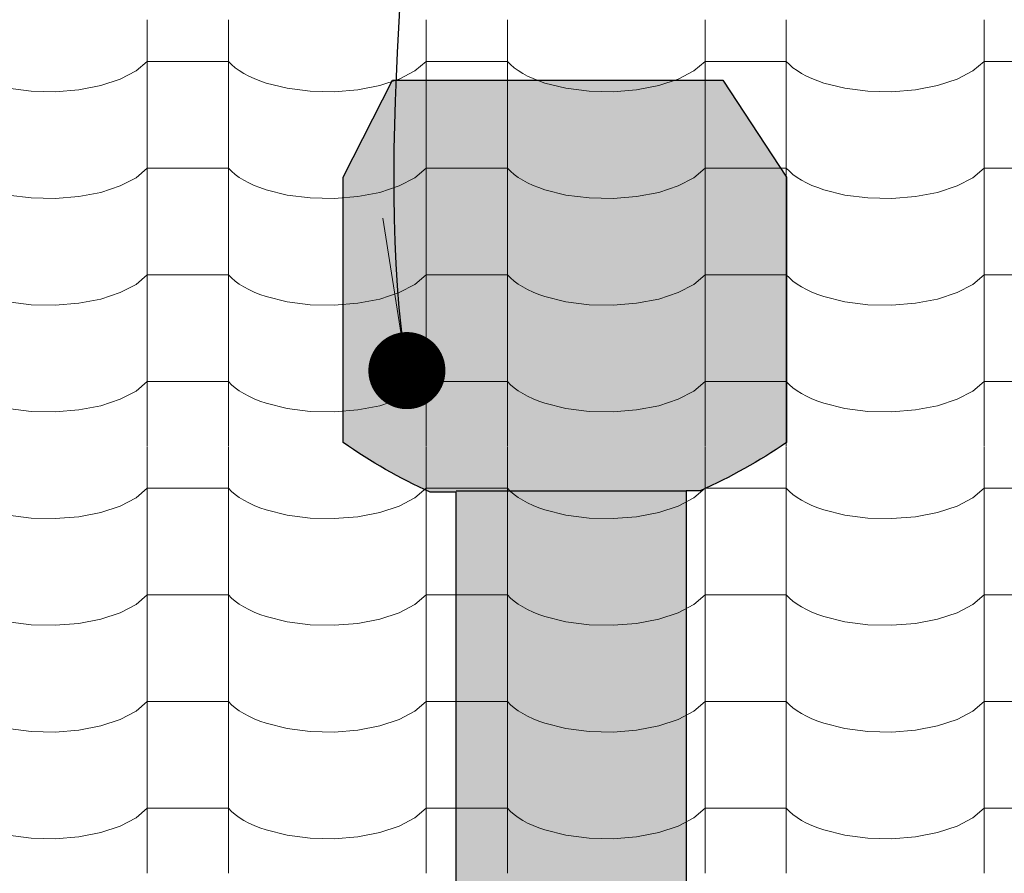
# Model space of a CAD drawing. Header units: millimetres. Extents: x -36478 to 31050, y -14815 to 11827.
# Tile 473 of 656: x -8887 to -8305, y 10113 to 10618. Entities that reach past the tile are written whole.
import ezdxf

# ---------------------------------------------------------------- set-up
doc = ezdxf.new("R2010")
doc.units = ezdxf.units.MM
doc.header["$MEASUREMENT"] = 0
for name, color, linetype in [('Nové_0', 7, 'Continuous'), ('Nové_Anotace - SP', 7, 'Continuous'), ('Nové_Kóty - SP', 7, 'Continuous'), ('Nové_Situace - terén', 7, 'Continuous'), ('Nové_Výplně - Povrchové', 7, 'Continuous')]:
    doc.layers.add(name, color=color, linetype=linetype)
doc.styles.add('GENEROVANÝ_STYL_2', font='txt')
doc.dimstyles.new('GENEROVANÝ_STYL__1', dxfattribs={"dimtxt": 125, "dimasz": 190, "dimexe": 0.18, "dimexo": 300, "dimgap": 0, "dimtad": 1, "dimdec": 0, "dimzin": 0, "dimdsep": 46, "dimtxsty": 'GENEROVANÝ_STYL_2', "dimblk": 'ARROWHEAD_6', "dimblk1": 'ARROWHEAD_6', "dimblk2": 'ARROWHEAD_6', "dimcen": 0.09, "dimclrd": 1, "dimclre": 1, "dimclrt": 1, "dimazin": 0, "dimtfac": 1, "dimtdec": 4, "dimtmove": 0, "dimatfit": 3, "dimfxl": 1, "dimtolj": 1, "dimtzin": 0, "dimarcsym": 0})
doc.dimstyles.new('GENEROVANÝ_STYL__2', dxfattribs={"dimtxt": 125, "dimasz": 190, "dimexe": 0.18, "dimexo": 300, "dimgap": 0, "dimtad": 1, "dimdec": 0, "dimzin": 0, "dimdsep": 46, "dimtxsty": 'GENEROVANÝ_STYL_2', "dimblk": 'ARROWHEAD_6', "dimblk1": 'ARROWHEAD_6', "dimblk2": 'ARROWHEAD_6', "dimcen": 0.09, "dimclrd": 1, "dimclre": 1, "dimclrt": 1, "dimazin": 0, "dimtfac": 1, "dimtdec": 4, "dimtmove": 2, "dimatfit": 3, "dimfxl": 1, "dimtolj": 1, "dimtzin": 0, "dimarcsym": 0})
doc.dimstyles.new('GENEROVANÝ_STYL__7', dxfattribs={"dimtxt": 0.18, "dimasz": 91.2, "dimexe": 0.18, "dimexo": 0.0625, "dimgap": 0, "dimtad": 0, "dimtih": 1, "dimtoh": 1, "dimdec": 4, "dimzin": 0, "dimdsep": 46, "dimcen": 0.09, "dimadec": 0, "dimazin": 0, "dimtfac": 1, "dimtdec": 4, "dimtmove": 0, "dimatfit": 3, "dimldrblk": 'ARROWHEAD_11', "dimfxl": 1, "dimtolj": 1, "dimtzin": 0, "dimarcsym": 0})

# ---------------------------------------------------------------- blocks, each defined once
blk = doc.blocks.new('*X13')
at = {"layer": 'Nové_Výplně - Povrchové', "color": 21, "linetype": 'Continuous', "lineweight": 20, "true_color": 0xffaaaa}
for p, q in [((-8811.72, 10617.49), (-8811.72, 10554.61)), ((-8763.69, 10617.49), (-8763.69, 10554.61)), ((-8646.72, 10617.49), (-8646.72, 10554.61)), ((-8598.69, 10617.49), (-8598.69, 10554.61)), ((-8481.72, 10617.49), (-8481.72, 10554.61)), ((-8433.69, 10617.49), (-8433.69, 10554.61)), ((-8316.72, 10617.49), (-8316.72, 10554.61)), ((-8818.39, 10587.27), (-8811.72, 10592.96)), ((-8787.71, 10592.96), (-8811.72, 10592.96)), ((-8763.69, 10592.96), (-8787.71, 10592.96)), ((-8763.69, 10592.96), (-8761.86, 10591.06)), ((-8761.86, 10591.06), (-8759.74, 10589.23)), ((-8653.39, 10587.27), (-8646.72, 10592.96)), ((-8622.71, 10592.96), (-8646.72, 10592.96)), ((-8598.69, 10592.96), (-8622.71, 10592.96)), ((-8598.69, 10592.96), (-8596.86, 10591.06)), ((-8596.86, 10591.06), (-8594.74, 10589.23)), ((-8488.39, 10587.27), (-8481.72, 10592.96)), ((-8457.71, 10592.96), (-8481.72, 10592.96)), ((-8433.69, 10592.96), (-8457.71, 10592.96)), ((-8433.69, 10592.96), (-8431.86, 10591.06)), ((-8431.86, 10591.06), (-8429.74, 10589.23)), ((-8323.39, 10587.27), (-8316.72, 10592.96)), ((-8292.71, 10592.96), (-8316.72, 10592.96)), ((-8827.7, 10582.4), (-8818.39, 10587.27)), ((-8759.74, 10589.23), (-8757.34, 10587.48)), ((-8757.34, 10587.48), (-8754.65, 10585.81)), ((-8754.65, 10585.81), (-8751.71, 10584.23)), ((-8751.71, 10584.23), (-8748.53, 10582.75)), ((-8662.7, 10582.4), (-8653.39, 10587.27)), ((-8594.74, 10589.23), (-8592.34, 10587.48)), ((-8592.34, 10587.48), (-8589.65, 10585.81)), ((-8589.65, 10585.81), (-8586.71, 10584.23)), ((-8586.71, 10584.23), (-8583.53, 10582.75)), ((-8497.7, 10582.4), (-8488.39, 10587.27)), ((-8429.74, 10589.23), (-8427.34, 10587.48)), ((-8427.34, 10587.48), (-8424.65, 10585.81)), ((-8424.65, 10585.81), (-8421.71, 10584.23)), ((-8421.71, 10584.23), (-8418.53, 10582.75)), ((-8332.7, 10582.4), (-8323.39, 10587.27)), ((-8852.24, 10576.08), (-8839.18, 10578.61)), ((-8839.18, 10578.61), (-8827.7, 10582.4)), ((-8748.53, 10582.75), (-8745.12, 10581.38)), ((-8745.12, 10581.38), (-8741.5, 10580.12)), ((-8741.5, 10580.12), (-8729.05, 10577.02)), ((-8687.24, 10576.08), (-8674.18, 10578.61)), ((-8674.18, 10578.61), (-8662.7, 10582.4)), ((-8583.53, 10582.75), (-8580.12, 10581.38)), ((-8580.12, 10581.38), (-8576.5, 10580.12)), ((-8576.5, 10580.12), (-8564.05, 10577.02)), ((-8522.24, 10576.08), (-8509.18, 10578.61)), ((-8509.18, 10578.61), (-8497.7, 10582.4)), ((-8418.53, 10582.75), (-8415.12, 10581.38)), ((-8415.12, 10581.38), (-8411.5, 10580.12)), ((-8411.5, 10580.12), (-8399.05, 10577.02)), ((-8357.24, 10576.08), (-8344.18, 10578.61)), ((-8344.18, 10578.61), (-8332.7, 10582.4)), ((-8894.05, 10577.02), (-8880.39, 10575.27)), ((-8880.39, 10575.27), (-8866.21, 10574.95)), ((-8866.21, 10574.95), (-8852.24, 10576.08)), ((-8729.05, 10577.02), (-8715.39, 10575.27)), ((-8715.39, 10575.27), (-8701.21, 10574.95)), ((-8701.21, 10574.95), (-8687.24, 10576.08)), ((-8564.05, 10577.02), (-8550.39, 10575.27)), ((-8550.39, 10575.27), (-8536.21, 10574.95)), ((-8536.21, 10574.95), (-8522.24, 10576.08)), ((-8399.05, 10577.02), (-8385.39, 10575.27)), ((-8385.39, 10575.27), (-8371.21, 10574.95)), ((-8371.21, 10574.95), (-8357.24, 10576.08)), ((-8811.72, 10554.38), (-8811.72, 10491.51)), ((-8763.69, 10554.38), (-8763.69, 10491.51)), ((-8646.72, 10554.38), (-8646.72, 10491.51)), ((-8598.69, 10554.38), (-8598.69, 10491.51)), ((-8481.72, 10554.38), (-8481.72, 10491.51)), ((-8433.69, 10554.38), (-8433.69, 10491.51)), ((-8316.72, 10554.38), (-8316.72, 10491.51)), ((-8818.39, 10524.16), (-8811.72, 10529.85)), ((-8787.71, 10529.85), (-8811.72, 10529.85)), ((-8763.69, 10529.85), (-8787.71, 10529.85)), ((-8763.69, 10529.85), (-8761.86, 10527.96)), ((-8761.86, 10527.96), (-8759.74, 10526.13)), ((-8759.74, 10526.13), (-8757.34, 10524.37)), ((-8653.39, 10524.16), (-8646.72, 10529.85)), ((-8622.71, 10529.85), (-8646.72, 10529.85)), ((-8598.69, 10529.85), (-8622.71, 10529.85)), ((-8598.69, 10529.85), (-8596.86, 10527.96)), ((-8596.86, 10527.96), (-8594.74, 10526.13)), ((-8594.74, 10526.13), (-8592.34, 10524.37)), ((-8488.39, 10524.16), (-8481.72, 10529.85)), ((-8457.71, 10529.85), (-8481.72, 10529.85)), ((-8433.69, 10529.85), (-8457.71, 10529.85)), ((-8433.69, 10529.85), (-8431.86, 10527.96)), ((-8431.86, 10527.96), (-8429.74, 10526.13)), ((-8429.74, 10526.13), (-8427.34, 10524.37)), ((-8323.39, 10524.16), (-8316.72, 10529.85)), ((-8292.71, 10529.85), (-8316.72, 10529.85)), ((-8827.7, 10519.3), (-8818.39, 10524.16)), ((-8757.34, 10524.37), (-8754.65, 10522.7)), ((-8754.65, 10522.7), (-8751.71, 10521.12)), ((-8751.71, 10521.12), (-8748.53, 10519.64)), ((-8662.7, 10519.3), (-8653.39, 10524.16)), ((-8592.34, 10524.37), (-8589.65, 10522.7)), ((-8589.65, 10522.7), (-8586.71, 10521.12)), ((-8586.71, 10521.12), (-8583.53, 10519.64)), ((-8497.7, 10519.3), (-8488.39, 10524.16)), ((-8427.34, 10524.37), (-8424.65, 10522.7)), ((-8424.65, 10522.7), (-8421.71, 10521.12)), ((-8421.71, 10521.12), (-8418.53, 10519.64)), ((-8332.7, 10519.3), (-8323.39, 10524.16)), ((-8852.24, 10512.98), (-8839.18, 10515.5)), ((-8839.18, 10515.5), (-8827.7, 10519.3)), ((-8748.53, 10519.64), (-8745.12, 10518.27)), ((-8745.12, 10518.27), (-8741.5, 10517.02)), ((-8741.5, 10517.02), (-8729.05, 10513.92)), ((-8687.24, 10512.98), (-8674.18, 10515.5)), ((-8674.18, 10515.5), (-8662.7, 10519.3)), ((-8583.53, 10519.64), (-8580.12, 10518.27)), ((-8580.12, 10518.27), (-8576.5, 10517.02)), ((-8576.5, 10517.02), (-8564.05, 10513.92)), ((-8522.24, 10512.98), (-8509.18, 10515.5)), ((-8509.18, 10515.5), (-8497.7, 10519.3)), ((-8418.53, 10519.64), (-8415.12, 10518.27)), ((-8415.12, 10518.27), (-8411.5, 10517.02)), ((-8411.5, 10517.02), (-8399.05, 10513.92)), ((-8357.24, 10512.98), (-8344.18, 10515.5)), ((-8344.18, 10515.5), (-8332.7, 10519.3)), ((-8894.05, 10513.92), (-8880.39, 10512.16)), ((-8880.39, 10512.16), (-8866.21, 10511.84)), ((-8866.21, 10511.84), (-8852.24, 10512.98)), ((-8729.05, 10513.92), (-8715.39, 10512.16)), ((-8715.39, 10512.16), (-8701.21, 10511.84)), ((-8701.21, 10511.84), (-8687.24, 10512.98)), ((-8564.05, 10513.92), (-8550.39, 10512.16)), ((-8550.39, 10512.16), (-8536.21, 10511.84)), ((-8536.21, 10511.84), (-8522.24, 10512.98)), ((-8399.05, 10513.92), (-8385.39, 10512.16)), ((-8385.39, 10512.16), (-8371.21, 10511.84)), ((-8371.21, 10511.84), (-8357.24, 10512.98)), ((-8811.72, 10491.28), (-8811.72, 10428.4)), ((-8763.69, 10491.28), (-8763.69, 10428.4)), ((-8646.72, 10491.28), (-8646.72, 10428.4)), ((-8598.69, 10491.28), (-8598.69, 10428.4)), ((-8481.72, 10491.28), (-8481.72, 10428.4)), ((-8433.69, 10491.28), (-8433.69, 10428.4)), ((-8316.72, 10491.28), (-8316.72, 10428.4)), ((-8818.39, 10461.06), (-8811.72, 10466.75)), ((-8787.71, 10466.75), (-8811.72, 10466.75)), ((-8763.69, 10466.75), (-8787.71, 10466.75)), ((-8763.69, 10466.75), (-8761.86, 10464.85)), ((-8761.86, 10464.85), (-8759.74, 10463.02)), ((-8759.74, 10463.02), (-8757.34, 10461.27)), ((-8653.39, 10461.06), (-8646.72, 10466.75)), ((-8622.71, 10466.75), (-8646.72, 10466.75)), ((-8598.69, 10466.75), (-8622.71, 10466.75)), ((-8598.69, 10466.75), (-8596.86, 10464.85)), ((-8596.86, 10464.85), (-8594.74, 10463.02)), ((-8594.74, 10463.02), (-8592.34, 10461.27)), ((-8488.39, 10461.06), (-8481.72, 10466.75)), ((-8457.71, 10466.75), (-8481.72, 10466.75)), ((-8433.69, 10466.75), (-8457.71, 10466.75)), ((-8433.69, 10466.75), (-8431.86, 10464.85)), ((-8431.86, 10464.85), (-8429.74, 10463.02)), ((-8429.74, 10463.02), (-8427.34, 10461.27)), ((-8323.39, 10461.06), (-8316.72, 10466.75)), ((-8292.71, 10466.75), (-8316.72, 10466.75)), ((-8839.18, 10452.4), (-8827.7, 10456.19)), ((-8827.7, 10456.19), (-8818.39, 10461.06)), ((-8757.34, 10461.27), (-8754.65, 10459.6)), ((-8754.65, 10459.6), (-8751.71, 10458.02)), ((-8751.71, 10458.02), (-8748.53, 10456.54)), ((-8748.53, 10456.54), (-8745.12, 10455.17)), ((-8674.18, 10452.4), (-8662.7, 10456.19)), ((-8662.7, 10456.19), (-8653.39, 10461.06)), ((-8592.34, 10461.27), (-8589.65, 10459.6)), ((-8589.65, 10459.6), (-8586.71, 10458.02)), ((-8586.71, 10458.02), (-8583.53, 10456.54)), ((-8583.53, 10456.54), (-8580.12, 10455.17)), ((-8509.18, 10452.4), (-8497.7, 10456.19)), ((-8497.7, 10456.19), (-8488.39, 10461.06)), ((-8427.34, 10461.27), (-8424.65, 10459.6)), ((-8424.65, 10459.6), (-8421.71, 10458.02)), ((-8421.71, 10458.02), (-8418.53, 10456.54)), ((-8418.53, 10456.54), (-8415.12, 10455.17)), ((-8344.18, 10452.4), (-8332.7, 10456.19)), ((-8332.7, 10456.19), (-8323.39, 10461.06)), ((-8894.05, 10450.81), (-8880.39, 10449.06)), ((-8852.24, 10449.87), (-8839.18, 10452.4)), ((-8745.12, 10455.17), (-8741.5, 10453.92)), ((-8741.5, 10453.92), (-8729.05, 10450.81)), ((-8729.05, 10450.81), (-8715.39, 10449.06)), ((-8687.24, 10449.87), (-8674.18, 10452.4)), ((-8580.12, 10455.17), (-8576.5, 10453.92)), ((-8576.5, 10453.92), (-8564.05, 10450.81)), ((-8564.05, 10450.81), (-8550.39, 10449.06)), ((-8522.24, 10449.87), (-8509.18, 10452.4)), ((-8415.12, 10455.17), (-8411.5, 10453.92)), ((-8411.5, 10453.92), (-8399.05, 10450.81)), ((-8399.05, 10450.81), (-8385.39, 10449.06)), ((-8357.24, 10449.87), (-8344.18, 10452.4)), ((-8880.39, 10449.06), (-8866.21, 10448.74)), ((-8866.21, 10448.74), (-8852.24, 10449.87)), ((-8715.39, 10449.06), (-8701.21, 10448.74)), ((-8701.21, 10448.74), (-8687.24, 10449.87)), ((-8550.39, 10449.06), (-8536.21, 10448.74)), ((-8536.21, 10448.74), (-8522.24, 10449.87)), ((-8385.39, 10449.06), (-8371.21, 10448.74)), ((-8371.21, 10448.74), (-8357.24, 10449.87)), ((-8811.72, 10428.17), (-8811.72, 10365.3)), ((-8763.69, 10428.17), (-8763.69, 10365.3)), ((-8646.72, 10428.17), (-8646.72, 10365.3)), ((-8598.69, 10428.17), (-8598.69, 10365.3)), ((-8481.72, 10428.17), (-8481.72, 10365.3)), ((-8433.69, 10428.17), (-8433.69, 10365.3)), ((-8316.72, 10428.17), (-8316.72, 10365.3)), ((-8818.39, 10397.95), (-8811.72, 10403.64)), ((-8787.71, 10403.64), (-8811.72, 10403.64)), ((-8763.69, 10403.64), (-8787.71, 10403.64)), ((-8763.69, 10403.64), (-8761.86, 10401.75)), ((-8653.39, 10397.95), (-8646.72, 10403.64)), ((-8622.71, 10403.64), (-8646.72, 10403.64)), ((-8598.69, 10403.64), (-8622.71, 10403.64)), ((-8598.69, 10403.64), (-8596.86, 10401.75)), ((-8488.39, 10397.95), (-8481.72, 10403.64)), ((-8457.71, 10403.64), (-8481.72, 10403.64)), ((-8433.69, 10403.64), (-8457.71, 10403.64)), ((-8433.69, 10403.64), (-8431.86, 10401.75)), ((-8323.39, 10397.95), (-8316.72, 10403.64)), ((-8292.71, 10403.64), (-8316.72, 10403.64)), ((-8827.7, 10393.09), (-8818.39, 10397.95)), ((-8761.86, 10401.75), (-8759.74, 10399.92)), ((-8759.74, 10399.92), (-8757.34, 10398.16)), ((-8757.34, 10398.16), (-8754.65, 10396.49)), ((-8662.7, 10393.09), (-8653.39, 10397.95)), ((-8596.86, 10401.75), (-8594.74, 10399.92)), ((-8594.74, 10399.92), (-8592.34, 10398.16)), ((-8592.34, 10398.16), (-8589.65, 10396.49)), ((-8497.7, 10393.09), (-8488.39, 10397.95)), ((-8431.86, 10401.75), (-8429.74, 10399.92)), ((-8429.74, 10399.92), (-8427.34, 10398.16)), ((-8427.34, 10398.16), (-8424.65, 10396.49)), ((-8332.7, 10393.09), (-8323.39, 10397.95)), ((-8839.18, 10389.29), (-8827.7, 10393.09)), ((-8754.65, 10396.49), (-8751.71, 10394.91)), ((-8751.71, 10394.91), (-8748.53, 10393.43)), ((-8748.53, 10393.43), (-8745.12, 10392.06)), ((-8745.12, 10392.06), (-8741.5, 10390.81)), ((-8674.18, 10389.29), (-8662.7, 10393.09)), ((-8589.65, 10396.49), (-8586.71, 10394.91)), ((-8586.71, 10394.91), (-8583.53, 10393.43)), ((-8583.53, 10393.43), (-8580.12, 10392.06)), ((-8580.12, 10392.06), (-8576.5, 10390.81)), ((-8509.18, 10389.29), (-8497.7, 10393.09)), ((-8424.65, 10396.49), (-8421.71, 10394.91)), ((-8421.71, 10394.91), (-8418.53, 10393.43)), ((-8418.53, 10393.43), (-8415.12, 10392.06)), ((-8415.12, 10392.06), (-8411.5, 10390.81)), ((-8344.18, 10389.29), (-8332.7, 10393.09)), ((-8894.05, 10387.71), (-8880.39, 10385.95)), ((-8866.21, 10385.63), (-8852.24, 10386.77)), ((-8852.24, 10386.77), (-8839.18, 10389.29)), ((-8741.5, 10390.81), (-8729.05, 10387.71)), ((-8729.05, 10387.71), (-8715.39, 10385.95)), ((-8701.21, 10385.63), (-8687.24, 10386.77)), ((-8687.24, 10386.77), (-8674.18, 10389.29)), ((-8576.5, 10390.81), (-8564.05, 10387.71)), ((-8564.05, 10387.71), (-8550.39, 10385.95)), ((-8536.21, 10385.63), (-8522.24, 10386.77)), ((-8522.24, 10386.77), (-8509.18, 10389.29)), ((-8411.5, 10390.81), (-8399.05, 10387.71)), ((-8399.05, 10387.71), (-8385.39, 10385.95)), ((-8371.21, 10385.63), (-8357.24, 10386.77)), ((-8357.24, 10386.77), (-8344.18, 10389.29)), ((-8880.39, 10385.95), (-8866.21, 10385.63)), ((-8715.39, 10385.95), (-8701.21, 10385.63)), ((-8550.39, 10385.95), (-8536.21, 10385.63)), ((-8385.39, 10385.95), (-8371.21, 10385.63)), ((-8811.72, 10365.07), (-8811.72, 10302.19)), ((-8763.69, 10365.07), (-8763.69, 10302.19)), ((-8646.72, 10365.07), (-8646.72, 10302.19)), ((-8598.69, 10365.07), (-8598.69, 10302.19)), ((-8481.72, 10365.07), (-8481.72, 10302.19)), ((-8433.69, 10365.07), (-8433.69, 10302.19)), ((-8316.72, 10365.07), (-8316.72, 10302.19)), ((-8818.39, 10334.85), (-8811.72, 10340.54)), ((-8787.71, 10340.54), (-8811.72, 10340.54)), ((-8763.69, 10340.54), (-8787.71, 10340.54)), ((-8763.69, 10340.54), (-8761.86, 10338.64)), ((-8653.39, 10334.85), (-8646.72, 10340.54)), ((-8622.71, 10340.54), (-8646.72, 10340.54)), ((-8598.69, 10340.54), (-8622.71, 10340.54)), ((-8598.69, 10340.54), (-8596.86, 10338.64)), ((-8488.39, 10334.85), (-8481.72, 10340.54)), ((-8457.71, 10340.54), (-8481.72, 10340.54)), ((-8433.69, 10340.54), (-8457.71, 10340.54)), ((-8433.69, 10340.54), (-8431.86, 10338.64)), ((-8323.39, 10334.85), (-8316.72, 10340.54)), ((-8292.71, 10340.54), (-8316.72, 10340.54)), ((-8827.7, 10329.98), (-8818.39, 10334.85)), ((-8761.86, 10338.64), (-8759.74, 10336.81)), ((-8759.74, 10336.81), (-8757.34, 10335.06)), ((-8757.34, 10335.06), (-8754.65, 10333.39)), ((-8662.7, 10329.98), (-8653.39, 10334.85)), ((-8596.86, 10338.64), (-8594.74, 10336.81)), ((-8594.74, 10336.81), (-8592.34, 10335.06)), ((-8592.34, 10335.06), (-8589.65, 10333.39)), ((-8497.7, 10329.98), (-8488.39, 10334.85)), ((-8431.86, 10338.64), (-8429.74, 10336.81)), ((-8429.74, 10336.81), (-8427.34, 10335.06)), ((-8427.34, 10335.06), (-8424.65, 10333.39)), ((-8332.7, 10329.98), (-8323.39, 10334.85)), ((-8839.18, 10326.19), (-8827.7, 10329.98)), ((-8754.65, 10333.39), (-8751.71, 10331.81)), ((-8751.71, 10331.81), (-8748.53, 10330.33)), ((-8748.53, 10330.33), (-8745.12, 10328.96)), ((-8745.12, 10328.96), (-8741.5, 10327.71)), ((-8674.18, 10326.19), (-8662.7, 10329.98)), ((-8589.65, 10333.39), (-8586.71, 10331.81)), ((-8586.71, 10331.81), (-8583.53, 10330.33)), ((-8583.53, 10330.33), (-8580.12, 10328.96)), ((-8580.12, 10328.96), (-8576.5, 10327.71)), ((-8509.18, 10326.19), (-8497.7, 10329.98)), ((-8424.65, 10333.39), (-8421.71, 10331.81)), ((-8421.71, 10331.81), (-8418.53, 10330.33)), ((-8418.53, 10330.33), (-8415.12, 10328.96)), ((-8415.12, 10328.96), (-8411.5, 10327.71)), ((-8344.18, 10326.19), (-8332.7, 10329.98)), ((-8894.05, 10324.6), (-8880.39, 10322.85)), ((-8880.39, 10322.85), (-8866.21, 10322.53)), ((-8866.21, 10322.53), (-8852.24, 10323.66)), ((-8852.24, 10323.66), (-8839.18, 10326.19)), ((-8741.5, 10327.71), (-8729.05, 10324.6)), ((-8729.05, 10324.6), (-8715.39, 10322.85)), ((-8715.39, 10322.85), (-8701.21, 10322.53)), ((-8701.21, 10322.53), (-8687.24, 10323.66)), ((-8687.24, 10323.66), (-8674.18, 10326.19)), ((-8576.5, 10327.71), (-8564.05, 10324.6)), ((-8564.05, 10324.6), (-8550.39, 10322.85)), ((-8550.39, 10322.85), (-8536.21, 10322.53)), ((-8536.21, 10322.53), (-8522.24, 10323.66)), ((-8522.24, 10323.66), (-8509.18, 10326.19)), ((-8411.5, 10327.71), (-8399.05, 10324.6)), ((-8399.05, 10324.6), (-8385.39, 10322.85)), ((-8385.39, 10322.85), (-8371.21, 10322.53)), ((-8371.21, 10322.53), (-8357.24, 10323.66)), ((-8357.24, 10323.66), (-8344.18, 10326.19)), ((-8811.72, 10301.96), (-8811.72, 10239.09)), ((-8763.69, 10301.96), (-8763.69, 10239.09)), ((-8646.72, 10301.96), (-8646.72, 10239.09)), ((-8598.69, 10301.96), (-8598.69, 10239.09)), ((-8481.72, 10301.96), (-8481.72, 10239.09)), ((-8433.69, 10301.96), (-8433.69, 10239.09)), ((-8316.72, 10301.96), (-8316.72, 10239.09)), ((-8818.39, 10271.74), (-8811.72, 10277.43)), ((-8787.71, 10277.43), (-8811.72, 10277.43)), ((-8763.69, 10277.43), (-8787.71, 10277.43)), ((-8763.69, 10277.43), (-8761.86, 10275.54)), ((-8761.86, 10275.54), (-8759.74, 10273.71)), ((-8653.39, 10271.74), (-8646.72, 10277.43)), ((-8622.71, 10277.43), (-8646.72, 10277.43)), ((-8598.69, 10277.43), (-8622.71, 10277.43)), ((-8598.69, 10277.43), (-8596.86, 10275.54)), ((-8596.86, 10275.54), (-8594.74, 10273.71)), ((-8488.39, 10271.74), (-8481.72, 10277.43)), ((-8457.71, 10277.43), (-8481.72, 10277.43)), ((-8433.69, 10277.43), (-8457.71, 10277.43)), ((-8433.69, 10277.43), (-8431.86, 10275.54)), ((-8431.86, 10275.54), (-8429.74, 10273.71)), ((-8323.39, 10271.74), (-8316.72, 10277.43)), ((-8292.71, 10277.43), (-8316.72, 10277.43)), ((-8827.7, 10266.88), (-8818.39, 10271.74)), ((-8759.74, 10273.71), (-8757.34, 10271.95)), ((-8757.34, 10271.95), (-8754.65, 10270.28)), ((-8754.65, 10270.28), (-8751.71, 10268.7)), ((-8662.7, 10266.88), (-8653.39, 10271.74)), ((-8594.74, 10273.71), (-8592.34, 10271.95)), ((-8592.34, 10271.95), (-8589.65, 10270.28)), ((-8589.65, 10270.28), (-8586.71, 10268.7)), ((-8497.7, 10266.88), (-8488.39, 10271.74)), ((-8429.74, 10273.71), (-8427.34, 10271.95)), ((-8427.34, 10271.95), (-8424.65, 10270.28)), ((-8424.65, 10270.28), (-8421.71, 10268.7)), ((-8332.7, 10266.88), (-8323.39, 10271.74)), ((-8839.18, 10263.08), (-8827.7, 10266.88)), ((-8751.71, 10268.7), (-8748.53, 10267.22)), ((-8748.53, 10267.22), (-8745.12, 10265.86)), ((-8745.12, 10265.86), (-8741.5, 10264.6)), ((-8741.5, 10264.6), (-8729.05, 10261.5)), ((-8674.18, 10263.08), (-8662.7, 10266.88)), ((-8586.71, 10268.7), (-8583.53, 10267.22)), ((-8583.53, 10267.22), (-8580.12, 10265.86)), ((-8580.12, 10265.86), (-8576.5, 10264.6)), ((-8576.5, 10264.6), (-8564.05, 10261.5)), ((-8509.18, 10263.08), (-8497.7, 10266.88)), ((-8421.71, 10268.7), (-8418.53, 10267.22)), ((-8418.53, 10267.22), (-8415.12, 10265.86)), ((-8415.12, 10265.86), (-8411.5, 10264.6)), ((-8411.5, 10264.6), (-8399.05, 10261.5)), ((-8344.18, 10263.08), (-8332.7, 10266.88)), ((-8894.05, 10261.5), (-8880.39, 10259.74)), ((-8880.39, 10259.74), (-8866.21, 10259.42)), ((-8866.21, 10259.42), (-8852.24, 10260.56)), ((-8852.24, 10260.56), (-8839.18, 10263.08)), ((-8729.05, 10261.5), (-8715.39, 10259.74)), ((-8715.39, 10259.74), (-8701.21, 10259.42)), ((-8701.21, 10259.42), (-8687.24, 10260.56)), ((-8687.24, 10260.56), (-8674.18, 10263.08)), ((-8564.05, 10261.5), (-8550.39, 10259.74)), ((-8550.39, 10259.74), (-8536.21, 10259.42)), ((-8536.21, 10259.42), (-8522.24, 10260.56)), ((-8522.24, 10260.56), (-8509.18, 10263.08)), ((-8399.05, 10261.5), (-8385.39, 10259.74)), ((-8385.39, 10259.74), (-8371.21, 10259.42)), ((-8371.21, 10259.42), (-8357.24, 10260.56)), ((-8357.24, 10260.56), (-8344.18, 10263.08)), ((-8811.72, 10238.86), (-8811.72, 10175.98)), ((-8763.69, 10238.86), (-8763.69, 10175.98)), ((-8646.72, 10238.86), (-8646.72, 10175.98)), ((-8598.69, 10238.86), (-8598.69, 10175.98)), ((-8481.72, 10238.86), (-8481.72, 10175.98)), ((-8433.69, 10238.86), (-8433.69, 10175.98)), ((-8316.72, 10238.86), (-8316.72, 10175.98)), ((-8818.39, 10208.64), (-8811.72, 10214.33)), ((-8787.71, 10214.33), (-8811.72, 10214.33)), ((-8763.69, 10214.33), (-8787.71, 10214.33)), ((-8763.69, 10214.33), (-8761.86, 10212.43)), ((-8761.86, 10212.43), (-8759.74, 10210.6)), ((-8653.39, 10208.64), (-8646.72, 10214.33)), ((-8622.71, 10214.33), (-8646.72, 10214.33)), ((-8598.69, 10214.33), (-8622.71, 10214.33)), ((-8598.69, 10214.33), (-8596.86, 10212.43)), ((-8596.86, 10212.43), (-8594.74, 10210.6)), ((-8488.39, 10208.64), (-8481.72, 10214.33)), ((-8457.71, 10214.33), (-8481.72, 10214.33)), ((-8433.69, 10214.33), (-8457.71, 10214.33)), ((-8433.69, 10214.33), (-8431.86, 10212.43)), ((-8431.86, 10212.43), (-8429.74, 10210.6)), ((-8323.39, 10208.64), (-8316.72, 10214.33)), ((-8292.71, 10214.33), (-8316.72, 10214.33)), ((-8827.7, 10203.77), (-8818.39, 10208.64)), ((-8759.74, 10210.6), (-8757.34, 10208.85)), ((-8757.34, 10208.85), (-8754.65, 10207.18)), ((-8754.65, 10207.18), (-8751.71, 10205.6)), ((-8751.71, 10205.6), (-8748.53, 10204.12)), ((-8662.7, 10203.77), (-8653.39, 10208.64)), ((-8594.74, 10210.6), (-8592.34, 10208.85)), ((-8592.34, 10208.85), (-8589.65, 10207.18)), ((-8589.65, 10207.18), (-8586.71, 10205.6)), ((-8586.71, 10205.6), (-8583.53, 10204.12)), ((-8497.7, 10203.77), (-8488.39, 10208.64)), ((-8429.74, 10210.6), (-8427.34, 10208.85)), ((-8427.34, 10208.85), (-8424.65, 10207.18)), ((-8424.65, 10207.18), (-8421.71, 10205.6)), ((-8421.71, 10205.6), (-8418.53, 10204.12)), ((-8332.7, 10203.77), (-8323.39, 10208.64)), ((-8852.24, 10197.45), (-8839.18, 10199.98)), ((-8839.18, 10199.98), (-8827.7, 10203.77)), ((-8748.53, 10204.12), (-8745.12, 10202.75)), ((-8745.12, 10202.75), (-8741.5, 10201.5)), ((-8741.5, 10201.5), (-8729.05, 10198.39)), ((-8687.24, 10197.45), (-8674.18, 10199.98)), ((-8674.18, 10199.98), (-8662.7, 10203.77)), ((-8583.53, 10204.12), (-8580.12, 10202.75)), ((-8580.12, 10202.75), (-8576.5, 10201.5)), ((-8576.5, 10201.5), (-8564.05, 10198.39)), ((-8522.24, 10197.45), (-8509.18, 10199.98)), ((-8509.18, 10199.98), (-8497.7, 10203.77)), ((-8418.53, 10204.12), (-8415.12, 10202.75)), ((-8415.12, 10202.75), (-8411.5, 10201.5)), ((-8411.5, 10201.5), (-8399.05, 10198.39)), ((-8357.24, 10197.45), (-8344.18, 10199.98)), ((-8344.18, 10199.98), (-8332.7, 10203.77)), ((-8894.05, 10198.39), (-8880.39, 10196.64)), ((-8880.39, 10196.64), (-8866.21, 10196.32)), ((-8866.21, 10196.32), (-8852.24, 10197.45)), ((-8729.05, 10198.39), (-8715.39, 10196.64)), ((-8715.39, 10196.64), (-8701.21, 10196.32)), ((-8701.21, 10196.32), (-8687.24, 10197.45)), ((-8564.05, 10198.39), (-8550.39, 10196.64)), ((-8550.39, 10196.64), (-8536.21, 10196.32)), ((-8536.21, 10196.32), (-8522.24, 10197.45)), ((-8399.05, 10198.39), (-8385.39, 10196.64)), ((-8385.39, 10196.64), (-8371.21, 10196.32)), ((-8371.21, 10196.32), (-8357.24, 10197.45)), ((-8811.72, 10175.75), (-8811.72, 10112.88)), ((-8763.69, 10175.75), (-8763.69, 10112.88)), ((-8646.72, 10175.75), (-8646.72, 10112.88)), ((-8598.69, 10175.75), (-8598.69, 10112.88)), ((-8481.72, 10175.75), (-8481.72, 10112.88)), ((-8433.69, 10175.75), (-8433.69, 10112.88)), ((-8316.72, 10175.75), (-8316.72, 10112.88)), ((-8818.39, 10145.53), (-8811.72, 10151.22)), ((-8787.71, 10151.22), (-8811.72, 10151.22)), ((-8763.69, 10151.22), (-8787.71, 10151.22)), ((-8763.69, 10151.22), (-8761.86, 10149.33)), ((-8761.86, 10149.33), (-8759.74, 10147.5)), ((-8759.74, 10147.5), (-8757.34, 10145.74)), ((-8653.39, 10145.53), (-8646.72, 10151.22)), ((-8622.71, 10151.22), (-8646.72, 10151.22)), ((-8598.69, 10151.22), (-8622.71, 10151.22)), ((-8598.69, 10151.22), (-8596.86, 10149.33)), ((-8596.86, 10149.33), (-8594.74, 10147.5)), ((-8594.74, 10147.5), (-8592.34, 10145.74)), ((-8488.39, 10145.53), (-8481.72, 10151.22)), ((-8457.71, 10151.22), (-8481.72, 10151.22)), ((-8433.69, 10151.22), (-8457.71, 10151.22)), ((-8433.69, 10151.22), (-8431.86, 10149.33)), ((-8431.86, 10149.33), (-8429.74, 10147.5)), ((-8429.74, 10147.5), (-8427.34, 10145.74)), ((-8323.39, 10145.53), (-8316.72, 10151.22)), ((-8292.71, 10151.22), (-8316.72, 10151.22)), ((-8827.7, 10140.67), (-8818.39, 10145.53)), ((-8757.34, 10145.74), (-8754.65, 10144.07)), ((-8754.65, 10144.07), (-8751.71, 10142.49)), ((-8751.71, 10142.49), (-8748.53, 10141.02)), ((-8662.7, 10140.67), (-8653.39, 10145.53)), ((-8592.34, 10145.74), (-8589.65, 10144.07)), ((-8589.65, 10144.07), (-8586.71, 10142.49)), ((-8586.71, 10142.49), (-8583.53, 10141.02)), ((-8497.7, 10140.67), (-8488.39, 10145.53)), ((-8427.34, 10145.74), (-8424.65, 10144.07)), ((-8424.65, 10144.07), (-8421.71, 10142.49)), ((-8421.71, 10142.49), (-8418.53, 10141.02)), ((-8332.7, 10140.67), (-8323.39, 10145.53)), ((-8852.24, 10134.35), (-8839.18, 10136.88)), ((-8839.18, 10136.88), (-8827.7, 10140.67)), ((-8748.53, 10141.02), (-8745.12, 10139.65)), ((-8745.12, 10139.65), (-8741.5, 10138.39)), ((-8741.5, 10138.39), (-8729.05, 10135.29)), ((-8687.24, 10134.35), (-8674.18, 10136.88)), ((-8674.18, 10136.88), (-8662.7, 10140.67)), ((-8583.53, 10141.02), (-8580.12, 10139.65)), ((-8580.12, 10139.65), (-8576.5, 10138.39)), ((-8576.5, 10138.39), (-8564.05, 10135.29)), ((-8522.24, 10134.35), (-8509.18, 10136.88)), ((-8509.18, 10136.88), (-8497.7, 10140.67)), ((-8418.53, 10141.02), (-8415.12, 10139.65)), ((-8415.12, 10139.65), (-8411.5, 10138.39)), ((-8411.5, 10138.39), (-8399.05, 10135.29)), ((-8357.24, 10134.35), (-8344.18, 10136.88)), ((-8344.18, 10136.88), (-8332.7, 10140.67)), ((-8894.05, 10135.29), (-8880.39, 10133.53)), ((-8880.39, 10133.53), (-8866.21, 10133.21)), ((-8866.21, 10133.21), (-8852.24, 10134.35)), ((-8729.05, 10135.29), (-8715.39, 10133.53)), ((-8715.39, 10133.53), (-8701.21, 10133.21)), ((-8701.21, 10133.21), (-8687.24, 10134.35)), ((-8564.05, 10135.29), (-8550.39, 10133.53)), ((-8550.39, 10133.53), (-8536.21, 10133.21)), ((-8536.21, 10133.21), (-8522.24, 10134.35)), ((-8399.05, 10135.29), (-8385.39, 10133.53)), ((-8385.39, 10133.53), (-8371.21, 10133.21)), ((-8371.21, 10133.21), (-8357.24, 10134.35))]:
    blk.add_line(p, q, dxfattribs=at)
blk = doc.blocks.new('výplň_6_1', base_point=(0, 0))
at = {"layer": 'Nové_Výplně - Povrchové', "color": 21, "linetype": 'Continuous', "lineweight": 20, "true_color": 0xffaaaa}
blk.add_blockref('*X13', (0, 0), dxfattribs=at)
blk = doc.blocks.new('*D6316')
at = {"layer": 'Nové_Kóty - SP', "color": 1, "linetype": 'Continuous', "lineweight": 25}
for p, q in [((-6330.41, 9887.65), (-4580.7, 11090.34)), ((-6160.47, 9640.43), (-6436.62, 10042.17)), ((-6304.64, 10026.71), (-6356.17, 9748.6)), ((-9579.03, 7654.66), (-6330.41, 9887.65)), ((-9553.27, 7793.71), (-9604.79, 7515.6))]:
    blk.add_line(p, q, dxfattribs=at)
at = {"layer": 'Nové_Kóty - SP', "color": 1, "lineweight": 25, "insert": (-8145, 8670.7), "char_height": 125, "attachment_point": 7, "rotation": 34.50335, "style": 'GENEROVANÝ_STYL_2'}
blk.add_mtext('\\A1;{\\pql;\\fArial|b0|i0|c0|p38;3\xa0942}', dxfattribs=at)
blk = doc.blocks.new('ARROWHEAD_6')
at = {"color": 0, "linetype": 'Continuous', "lineweight": 0}
for p, q in [((-0.5, -0.5), (0.5, 0.5)), ((0, 0), (-1, 0))]:
    blk.add_line(p, q, dxfattribs=at)
blk = doc.blocks.new('*D6326')
at = {"layer": 'Nové_Kóty - SP', "color": 1, "linetype": 'Continuous', "lineweight": 25}
for p, q in [((-4581.24, 11091.13), (-4857.39, 11492.87)), ((-4776.94, 11199.3), (-4725.42, 11477.41)), ((-4751.18, 11338.35), (-4627.57, 11423.32)), ((-10278.77, 7538.87), (-4751.18, 11338.35)), ((-10108.84, 7291.64), (-10384.98, 7693.38)), ((-10253.01, 7677.92), (-10304.54, 7399.81)), ((-10402.39, 7453.9), (-10278.77, 7538.87))]:
    blk.add_line(p, q, dxfattribs=at)
at = {"layer": 'Nové_Kóty - SP', "color": 1, "lineweight": 25, "insert": (-8042.9, 9106.07), "char_height": 125, "attachment_point": 7, "rotation": 34.50335, "style": 'GENEROVANÝ_STYL_2'}
blk.add_mtext('\\A1;{\\pql;\\fArial|b0|i0|c0|p38;6\xa0707- KROKEV}', dxfattribs=at)
blk = doc.blocks.new('*D6327')
at = {"layer": 'Nové_Kóty - SP', "color": 1, "linetype": 'Continuous', "lineweight": 25}
for p, q in [((-10443.65, 7778.73), (-4851.3, 11622.72)), ((-10273.71, 7531.5), (-10549.86, 7933.25)), ((-10294.79, 7517.01), (-10570.94, 7918.75)), ((-10417.88, 7917.78), (-10469.41, 7639.67)), ((-10490.49, 7625.18), (-10438.97, 7903.29)), ((-10464.73, 7764.24), (-10443.65, 7778.73)), ((-10588.34, 7679.27), (-10464.73, 7764.24))]:
    blk.add_line(p, q, dxfattribs=at)
at = {"layer": 'Nové_Kóty - SP', "color": 1, "lineweight": 25, "insert": (-10717.64, 7620.73), "char_height": 125, "attachment_point": 7, "rotation": 34.50335, "style": 'GENEROVANÝ_STYL_2'}
blk.add_mtext('\\A1;{\\pql;\\fArial|b0|i0|c0|p38;25}', dxfattribs=at)
blk = doc.blocks.new('*D6328')
at = {"layer": 'Nové_Kóty - SP', "color": 1, "linetype": 'Continuous', "lineweight": 25}
for p, q in [((-4681.37, 11375.49), (-4957.51, 11777.24)), ((-4877.07, 11483.67), (-4825.54, 11761.78)), ((-4851.3, 11622.72), (-4727.69, 11707.69)), ((-10443.65, 7778.73), (-4851.3, 11622.72)), ((-10417.88, 7917.78), (-10469.41, 7639.67)), ((-10490.49, 7625.18), (-10438.97, 7903.29))]:
    blk.add_line(p, q, dxfattribs=at)
at = {"layer": 'Nové_Kóty - SP', "color": 1, "lineweight": 25, "insert": (-7480.19, 9877.1), "char_height": 125, "attachment_point": 7, "rotation": 34.50335, "style": 'GENEROVANÝ_STYL_2'}
blk.add_mtext('\\A1;{\\pql;\\fArial|b0|i0|c0|p38;+ 6 787}', dxfattribs=at)
blk = doc.blocks.new('ARROWHEAD_11')
at = {"color": 0, "linetype": 'Continuous', "lineweight": 0}
blk.add_line((0, 0), (-1, 0), dxfattribs=at)
at = {"color": 0, "linetype": 'Continuous', "lineweight": 0, "const_width": 0.25, "flags": 128}
blk.add_lwpolyline([(-0.125, 0, 1), (0.125, 0, 1)], format="xyb", close=True, dxfattribs=at)

msp = doc.modelspace()

# ---------------------------------------------------------------- hatches: boundary and pattern name
at = {"layer": 'Nové_Situace - terén', "linetype": 'Continuous', "lineweight": 0, "true_color": 0xffe9e9}
msp.add_hatch(color=7, dxfattribs=at).paths.add_polyline_path([(-8666.59, 10581.88), (-8471.17, 10581.88), (-8433.59, 10524.39), (-8433.59, 10367.48, -0.042675), (-8484.59, 10338.96), (-8492.87, 10338.96), (-8492.87, 9683.46), (-8465.23, 9683.46), (-8465.23, 9580.21), (-8652.71, 9580.21), (-8652.71, 9683.46), (-8628.92, 9683.46), (-8628.92, 10338.14), (-8644.37, 10338.14, -0.044272), (-8695.8, 10367.48), (-8695.8, 10524.39)])

# ---------------------------------------------------------------- linework, layer by layer
at = {"layer": 'Nové_0', "color": 1, "linetype": 'Continuous', "lineweight": 25}
msp.add_line((-8628.92, 10338.96), (-8492.87, 10338.96), dxfattribs=at)
at = {"layer": 'Nové_Situace - terén', "color": 1, "linetype": 'Continuous', "lineweight": 25, "flags": 128}
msp.add_lwpolyline([(-8666.59, 10581.88), (-8471.17, 10581.88), (-8433.59, 10524.39), (-8433.59, 10367.48, -0.042675), (-8484.59, 10338.96), (-8492.87, 10338.96), (-8492.87, 9683.46), (-8465.23, 9683.46), (-8465.23, 9580.21), (-8652.71, 9580.21), (-8652.71, 9683.46), (-8628.92, 9683.46), (-8628.92, 10338.14), (-8644.37, 10338.14, -0.044272), (-8695.8, 10367.48), (-8695.8, 10524.39)], format="xyb", close=True, dxfattribs=at)

# ---------------------------------------------------------------- block references
at = {"layer": 'Nové_Výplně - Povrchové', "color": 21, "linetype": 'Continuous', "lineweight": 20, "true_color": 0xffaaaa}
msp.add_blockref('výplň_6_1', (0, 0), dxfattribs=at)

# ---------------------------------------------------------------- dimensions: what is measured, and where the dimension line sits
at = {"layer": 'Nové_Kóty - SP', "color": 1, "linetype": 'Continuous', "lineweight": 25}
for base, p1, p2, text, dimstyle, picture, middle in [((-4851.3, 11622.72), (-9826.86, 6881.41), (-4515.96, 11134.85), '+ 6 787', 'GENEROVANÝ_STYL__2', '*D6328', (-7268.85, 10098.2)), ((-10443.65, 7778.73), (-9842.86, 6859.52), (-9826.86, 6881.41), '25', 'GENEROVANÝ_STYL__1', '*D6327', (-10674.52, 7726.21)), ((-4751.18, 11338.35), (-9826.86, 6881.41), (-4362.54, 10772.95), '<MeasuredValue>- KROKEV', 'GENEROVANÝ_STYL__1', '*D6326', (-7174.22, 9779.01))]:
    dim = msp.add_linear_dim(base=base, p1=p1, p2=p2, angle=34.50335, text=text, dimstyle=dimstyle, dxfattribs=at)
    dim.commit()
    dim.dimension.update_dxf_attribs({"geometry": picture, "text_midpoint": middle, "dimtype": 160, "text_rotation": 34.50335})
dim = msp.add_linear_dim(base=(-6330.41, 9887.65), p1=(-9271.51, 7207.26), p2=(-6039.22, 9464.03), angle=34.50335, dimstyle='GENEROVANÝ_STYL__1', dxfattribs=at)
dim.commit()
dim.dimension.update_dxf_attribs({"geometry": '*D6316', "text_midpoint": (-8003.47, 8843.83), "dimtype": 160, "text_rotation": 34.50335})

# ---------------------------------------------------------------- leaders
at = {"layer": 'Nové_Anotace - SP', "color": 1, "linetype": 'Continuous', "lineweight": 25, "path_type": 1, "annotation_type": 0, "has_hookline": 1, "hookline_direction": 1, "text_width": 1444.88}
msp.add_leader([(-8658.15, 10410.06), (-8780.5, 11179.88), (-8876.24, 11201.78)], dimstyle='GENEROVANÝ_STYL__7', dxfattribs=at)

doc.saveas('drawing.dxf')
